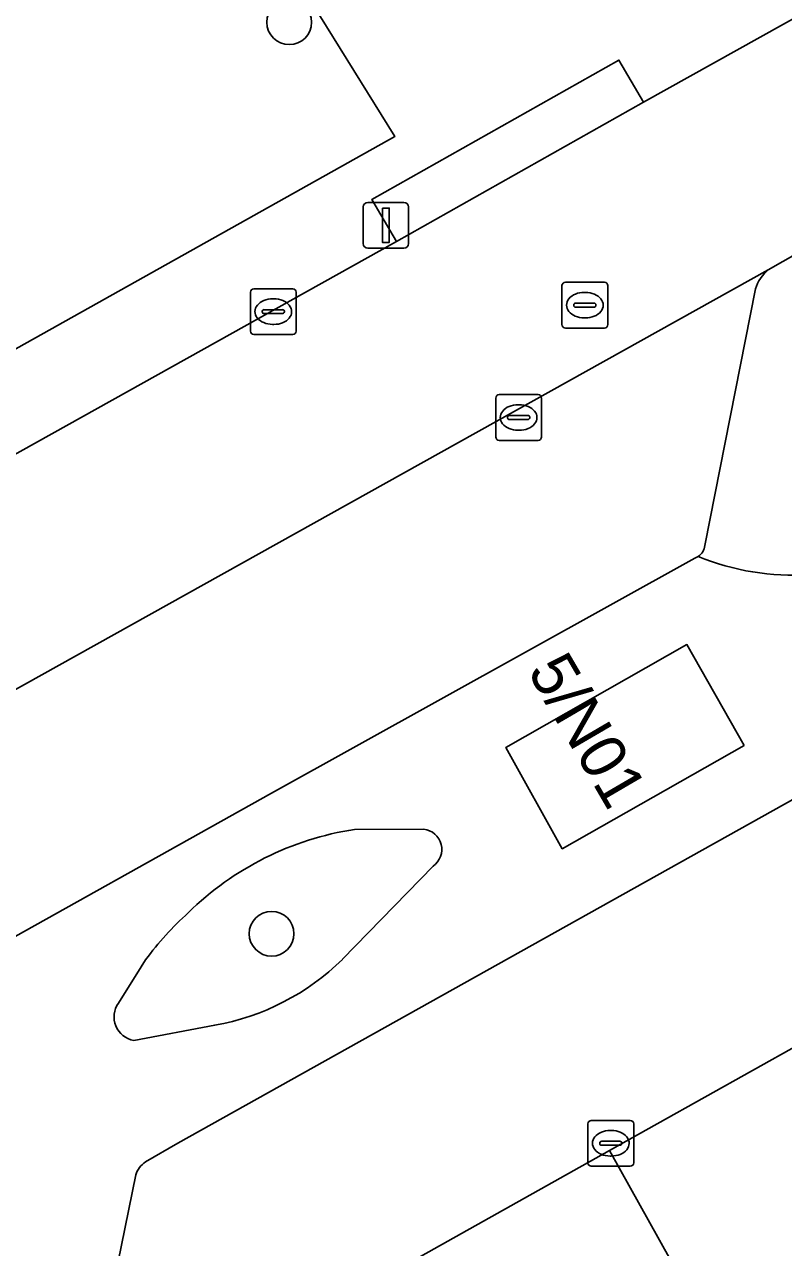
# Model space of a CAD drawing. Extents: x 159664 to 160323, y 385312 to 386115.
# Drawn here: x 159815.37 to 159831.97, y 385690.2 to 385716.94 of the extents above; entities that cross this region are included whole.
import ezdxf

# ---------------------------------------------------------------- set-up
doc = ezdxf.new("R2010")
doc.units = 0
for name, color, linetype in [('IMGEO_Boom', 7, 'Continuous'), ('IMGEO_Erf', 7, 'Continuous'), ('IMGEO_Groenvoorziening', 7, 'Continuous'), ('IMGEO_Kolk', 7, 'Continuous'), ('IMGEO_Lichtmast', 7, 'Continuous'), ('IMGEO_Pand', 7, 'Continuous'), ('IMGEO_Pand_nummerreeks', 7, 'Continuous'), ('IMGEO_Parkeervlak_open', 7, 'Continuous'), ('IMGEO_Rijbaan_lokaal_open', 7, 'Continuous'), ('IMGEO_Rioolput', 7, 'Continuous'), ('IMGEO_Verkeerseiland_groen', 7, 'Continuous'), ('IMGEO_Voetpad_halfverhard', 7, 'Continuous'), ('IMGEO_Voetpad_open', 7, 'Continuous')]:
    doc.layers.add(name, color=color, linetype=linetype)

msp = doc.modelspace()

# ---------------------------------------------------------------- linework, layer by layer
at = {"layer": 'IMGEO_Boom'}
for centre in [(159821.156, 385716.99), (159820.77, 385697.062)]:
    msp.add_circle(centre, 0.489, dxfattribs=at)
at = {"layer": 'IMGEO_Erf'}
msp.add_lwpolyline([(159801.328, 385702.097), (159823.466, 385714.495), (159821.37, 385717.867), (159819.925, 385720.508), (159817.884, 385719.351), (159815.506, 385723.543), (159817.611, 385724.737), (159814.397, 385730.611), (159815.386, 385731.262), (159812.661, 385738.343)], dxfattribs=at)
at = {"layer": 'IMGEO_Groenvoorziening'}
for points in [[(159836.373, 385714.273), (159831.63, 385711.577)], [(159831.351, 385711.161), (159830.245, 385705.552)]]:
    msp.add_lwpolyline(points, dxfattribs=at)
for centre, radius, start, end in [((159832.207, 385710.889), 0.898, 129.9546, 162.348), ((159832.17, 385710.322), 5.421, 247.5502, 351.9362), ((159829.927, 385705.581), 0.32, 302.8548, 354.8672)]:
    msp.add_arc(centre, radius, start, end, dxfattribs=at)
at = {"layer": 'IMGEO_Kolk'}
for p, q in [((159820.307, 385710.238), (159820.307, 385711.09)), ((159820.382, 385711.164), (159821.234, 385711.164)), ((159821.308, 385711.09), (159821.308, 385710.238)), ((159820.795, 385710.944), (159820.82, 385710.944)), ((159820.566, 385710.658), (159820.566, 385710.67)), ((159821.004, 385710.621), (159820.606, 385710.621)), ((159820.609, 385710.707), (159821.007, 385710.707)), ((159821.05, 385710.67), (159821.05, 385710.658)), ((159820.818, 385710.384), (159820.793, 385710.384)), ((159821.234, 385710.164), (159820.382, 385710.164)), ((159825.672, 385707.923), (159825.672, 385708.775)), ((159825.747, 385708.849), (159826.599, 385708.849)), ((159826.16, 385708.629), (159826.185, 385708.629)), ((159826.673, 385708.775), (159826.673, 385707.923)), ((159825.931, 385708.343), (159825.931, 385708.355)), ((159825.974, 385708.392), (159826.372, 385708.392)), ((159826.415, 385708.355), (159826.415, 385708.343)), ((159826.369, 385708.306), (159825.971, 385708.306)), ((159826.183, 385708.069), (159826.158, 385708.069)), ((159826.599, 385707.849), (159825.747, 385707.849)), ((159827.687, 385692.055), (159827.687, 385692.907)), ((159827.762, 385692.981), (159828.614, 385692.981)), ((159828.688, 385692.907), (159828.688, 385692.055)), ((159828.175, 385692.761), (159828.2, 385692.761)), ((159827.946, 385692.475), (159827.946, 385692.487)), ((159828.384, 385692.438), (159827.986, 385692.438)), ((159827.989, 385692.524), (159828.387, 385692.524)), ((159828.43, 385692.487), (159828.43, 385692.475)), ((159828.198, 385692.201), (159828.173, 385692.201)), ((159828.614, 385691.981), (159827.762, 385691.981))]:
    msp.add_line(p, q, dxfattribs=at)
for points in [[(159820.307, 385710.238), (159820.307, 385711.09)], [(159820.382, 385711.164), (159821.234, 385711.164)], [(159821.308, 385711.09), (159821.308, 385710.238)], [(159821.234, 385710.164), (159820.382, 385710.164)], [(159825.672, 385707.923), (159825.672, 385708.775)], [(159825.747, 385708.849), (159826.599, 385708.849)], [(159826.673, 385708.775), (159826.673, 385707.923)], [(159826.599, 385707.849), (159825.747, 385707.849)], [(159827.687, 385692.055), (159827.687, 385692.907)], [(159827.762, 385692.981), (159828.614, 385692.981)], [(159828.688, 385692.907), (159828.688, 385692.055)], [(159828.614, 385691.981), (159827.762, 385691.981)]]:
    msp.add_lwpolyline(points, dxfattribs=at)
for centre, radius, start, end in [((159820.384, 385711.088), 0.0765, 91.552, 178.448), ((159820.384, 385711.088), 0.0765, 91.552, 178.448), ((159821.232, 385711.088), 0.0765, 1.552, 88.448), ((159821.232, 385711.088), 0.0765, 1.552, 88.448), ((159820.606, 385710.667), 0.0403, 85.8775, 175.7526), ((159820.603, 385710.657), 0.0366, 178.938, 274.7102), ((159821.007, 385710.664), 0.043, 264.8664, 352.4533), ((159821.011, 385710.669), 0.0386, 1.7309, 96.639), ((159820.384, 385710.24), 0.0765, 181.552, 268.448), ((159820.384, 385710.24), 0.0765, 181.552, 268.448), ((159821.232, 385710.24), 0.0765, 271.552, 358.448), ((159821.232, 385710.24), 0.0765, 271.552, 358.448), ((159825.749, 385708.773), 0.0765, 91.552, 178.448), ((159825.749, 385708.773), 0.0765, 91.552, 178.448), ((159826.597, 385708.773), 0.0765, 1.552, 88.448), ((159826.597, 385708.773), 0.0765, 1.552, 88.448), ((159825.971, 385708.352), 0.0403, 85.8775, 175.7526), ((159825.968, 385708.342), 0.0366, 178.938, 274.7102), ((159826.372, 385708.349), 0.043, 264.8664, 352.4533), ((159826.376, 385708.354), 0.0386, 1.7309, 96.639), ((159825.749, 385707.925), 0.0765, 181.552, 268.448), ((159825.749, 385707.925), 0.0765, 181.552, 268.448), ((159826.597, 385707.925), 0.0765, 271.552, 358.448), ((159826.597, 385707.925), 0.0765, 271.552, 358.448), ((159827.764, 385692.905), 0.0765, 91.552, 178.448), ((159827.764, 385692.905), 0.0765, 91.552, 178.448), ((159828.612, 385692.905), 0.0765, 1.552, 88.448), ((159828.612, 385692.905), 0.0765, 1.552, 88.448), ((159827.986, 385692.484), 0.0403, 85.8775, 175.7526), ((159827.983, 385692.474), 0.0366, 178.938, 274.7102), ((159828.387, 385692.481), 0.043, 264.8664, 352.4533), ((159828.391, 385692.486), 0.0386, 1.7309, 96.639), ((159827.764, 385692.057), 0.0765, 181.552, 268.448), ((159827.764, 385692.057), 0.0765, 181.552, 268.448), ((159828.612, 385692.057), 0.0765, 271.552, 358.448), ((159828.612, 385692.057), 0.0765, 271.552, 358.448)]:
    msp.add_arc(centre, radius, start, end, dxfattribs=at)
for centre, major_axis, ratio, start_param, end_param in [((159820.794, 385710.664), (-0.387, 0.002), 0.722429, 4.712389, 7.853982), ((159820.819, 385710.664), (-0.39, 0.002), 0.717154, 1.570796, 4.712389), ((159826.159, 385708.349), (-0.387, 0.002), 0.722429, 4.712389, 7.853982), ((159826.184, 385708.349), (-0.39, 0.002), 0.717154, 1.570796, 4.712389), ((159828.174, 385692.481), (-0.387, 0.002), 0.722429, 4.712389, 7.853982), ((159828.199, 385692.481), (-0.39, 0.002), 0.717154, 1.570796, 4.712389)]:
    msp.add_ellipse(centre, major_axis=major_axis, ratio=ratio, start_param=start_param, end_param=end_param, dxfattribs=at)
at = {"layer": 'IMGEO_Lichtmast'}
for p, q in [((159822.775, 385712.152), (159822.775, 385712.952)), ((159822.775, 385712.952), (159822.775, 385712.152)), ((159822.875, 385713.052), (159823.665, 385713.052)), ((159823.665, 385713.052), (159822.875, 385713.052)), ((159823.765, 385712.952), (159823.765, 385712.152)), ((159823.765, 385712.152), (159823.765, 385712.952)), ((159823.665, 385712.052), (159822.875, 385712.052)), ((159822.875, 385712.052), (159823.665, 385712.052))]:
    msp.add_line(p, q, dxfattribs=at)
msp.add_lwpolyline([(159823.195, 385712.927), (159823.345, 385712.927), (159823.345, 385712.177), (159823.195, 385712.177), (159823.195, 385712.927)], dxfattribs=at)
for centre, start, end in [((159822.875, 385712.952), 90, 180), ((159822.875, 385712.952), 90, 180), ((159823.665, 385712.952), 0, 90), ((159823.665, 385712.952), 360, 90), ((159822.875, 385712.152), 180, 270), ((159822.875, 385712.152), 180, 270), ((159823.665, 385712.152), 270, 0), ((159823.665, 385712.152), 270, 0)]:
    msp.add_arc(centre, 0.1, start, end, dxfattribs=at)
at = {"layer": 'IMGEO_Pand'}
msp.add_lwpolyline([(159831.103, 385701.178), (159829.853, 385703.384), (159825.892, 385701.131), (159827.128, 385698.922)], close=True, dxfattribs=at)
at = {"layer": 'IMGEO_Parkeervlak_open'}
for points in [[(159831.63, 385711.577), (159813.337, 385701.382)], [(159830.245, 385705.552), (159831.351, 385711.161)], [(159813.802, 385696.241), (159820.77, 385700.134), (159830.024, 385705.276), (159830.1, 385705.312)], [(159834.464, 385701.279), (159818.722, 385692.48), (159818.016, 385692.075)], [(159816.478, 385685.769), (159828.162, 385692.321), (159833.369, 385695.241)], [(159817.799, 385691.79), (159816.626, 385686.034)]]:
    msp.add_lwpolyline(points, dxfattribs=at)
for centre, radius, start, end in [((159832.207, 385710.889), 0.898, 129.9546, 162.348), ((159829.927, 385705.581), 0.32, 302.8548, 354.8672), ((159818.331, 385691.61), 0.562, 124.1222, 161.3062)]:
    msp.add_arc(centre, radius, start, end, dxfattribs=at)
at = {"layer": 'IMGEO_Rijbaan_lokaal_open'}
for points in [[(159852.75, 385728.539), (159828.906, 385715.245), (159823.5, 385712.196), (159802.203, 385700.317)], [(159813.27, 385701.345), (159813.337, 385701.382), (159831.63, 385711.577), (159836.373, 385714.273), (159852.229, 385723.11)], [(159815.001, 385679.801), (159815.727, 385680.197), (159830.346, 385688.404), (159828.162, 385692.321), (159816.478, 385685.769)]]:
    msp.add_lwpolyline(points, dxfattribs=at)
msp.add_lwpolyline([(159833.369, 385695.241), (159828.162, 385692.321), (159830.346, 385688.404), (159835.609, 385691.359)], close=True, dxfattribs=at)
at = {"layer": 'IMGEO_Rioolput'}
for p, q in [((159827.195, 385711.306), (159828.047, 385711.306)), ((159827.12, 385710.38), (159827.12, 385711.232)), ((159827.608, 385711.086), (159827.633, 385711.086)), ((159828.121, 385711.232), (159828.121, 385710.38)), ((159827.379, 385710.8), (159827.379, 385710.812)), ((159827.817, 385710.763), (159827.419, 385710.763)), ((159827.422, 385710.849), (159827.82, 385710.849)), ((159827.863, 385710.812), (159827.863, 385710.8)), ((159827.631, 385710.526), (159827.606, 385710.526)), ((159828.047, 385710.306), (159827.195, 385710.306))]:
    msp.add_line(p, q, dxfattribs=at)
for points in [[(159827.195, 385711.306), (159828.047, 385711.306)], [(159827.12, 385710.38), (159827.12, 385711.232)], [(159828.121, 385711.232), (159828.121, 385710.38)], [(159828.047, 385710.306), (159827.195, 385710.306)]]:
    msp.add_lwpolyline(points, dxfattribs=at)
for centre, radius, start, end in [((159827.197, 385711.23), 0.0765, 91.552, 178.448), ((159827.197, 385711.23), 0.0765, 91.552, 178.448), ((159828.045, 385711.23), 0.0765, 1.552, 88.448), ((159828.045, 385711.23), 0.0765, 1.552, 88.448), ((159827.419, 385710.809), 0.0403, 85.8775, 175.7526), ((159827.416, 385710.799), 0.0366, 178.938, 274.7102), ((159827.82, 385710.806), 0.043, 264.8664, 352.4533), ((159827.824, 385710.811), 0.0386, 1.7309, 96.639), ((159827.197, 385710.382), 0.0765, 181.552, 268.448), ((159827.197, 385710.382), 0.0765, 181.552, 268.448), ((159828.045, 385710.382), 0.0765, 271.552, 358.448), ((159828.045, 385710.382), 0.0765, 271.552, 358.448)]:
    msp.add_arc(centre, radius, start, end, dxfattribs=at)
for centre, major_axis, ratio, start_param, end_param in [((159827.607, 385710.806), (-0.387, 0.002), 0.722429, 4.712389, 7.853982), ((159827.632, 385710.806), (-0.39, 0.002), 0.717154, 1.570796, 4.712389)]:
    msp.add_ellipse(centre, major_axis=major_axis, ratio=ratio, start_param=start_param, end_param=end_param, dxfattribs=at)
at = {"layer": 'IMGEO_Verkeerseiland_groen'}
for points in [[(159824.096, 385699.349), (159822.585, 385699.343)], [(159822.322, 385696.503), (159824.303, 385698.54)], [(159818.016, 385696.494), (159817.918, 385696.336), (159817.42, 385695.547)], [(159817.756, 385694.729), (159819.526, 385695.061)]]:
    msp.add_lwpolyline(points, dxfattribs=at)
for centre, radius, start, end in [((159823.587, 385692.802), 6.617, 98.7082, 134.4975), ((159824.045, 385698.905), 0.447, 305.269, 83.4359), ((159823.552, 385692.407), 6.881, 131.9842, 143.5628), ((159818.591, 385700.305), 5.327, 280.1073, 314.4564), ((159817.85, 385695.246), 0.525, 144.9766, 259.685)]:
    msp.add_arc(centre, radius, start, end, dxfattribs=at)
at = {"layer": 'IMGEO_Voetpad_halfverhard'}
for points in [[(159830.1, 385705.312), (159830.024, 385705.276), (159820.77, 385700.134), (159813.802, 385696.241)], [(159818.016, 385692.075), (159818.722, 385692.48), (159834.464, 385701.279)], [(159822.585, 385699.343), (159824.096, 385699.349)], [(159824.303, 385698.54), (159822.322, 385696.503)], [(159817.42, 385695.547), (159817.918, 385696.336), (159818.016, 385696.494)], [(159819.526, 385695.061), (159817.756, 385694.729)], [(159816.626, 385686.034), (159817.799, 385691.79)]]:
    msp.add_lwpolyline(points, dxfattribs=at)
msp.add_lwpolyline([(159831.103, 385701.178), (159827.128, 385698.922), (159825.892, 385701.131), (159829.853, 385703.384)], close=True, dxfattribs=at)
for centre, radius, start, end in [((159832.17, 385710.322), 5.421, 247.5502, 351.9362), ((159823.587, 385692.802), 6.617, 98.7082, 134.4975), ((159824.045, 385698.905), 0.447, 305.269, 83.4359), ((159823.552, 385692.407), 6.881, 131.9842, 143.5628), ((159818.591, 385700.305), 5.327, 280.1073, 314.4564), ((159817.85, 385695.246), 0.525, 144.9766, 259.685), ((159818.331, 385691.61), 0.562, 124.1222, 161.3062)]:
    msp.add_arc(centre, radius, start, end, dxfattribs=at)
at = {"layer": 'IMGEO_Voetpad_open'}
for points in [[(159855.019, 385736.497), (159854.703, 385736.986), (159854.319, 385737.464), (159853.294, 385739.117), (159847.768, 385736.144), (159839.831, 385731.166), (159840.202, 385730.528), (159828.359, 385723.117), (159828.726, 385722.478), (159824.657, 385719.9), (159821.37, 385717.867), (159823.466, 385714.495), (159801.328, 385702.097), (159802.203, 385700.317), (159823.5, 385712.196)], [(159823.5, 385712.196), (159822.963, 385713.117), (159828.366, 385716.165), (159828.906, 385715.245), (159852.75, 385728.539)]]:
    msp.add_lwpolyline(points, dxfattribs=at)
msp.add_lwpolyline([(159828.906, 385715.245), (159828.366, 385716.165), (159822.963, 385713.117), (159823.5, 385712.196)], close=True, dxfattribs=at)

# ---------------------------------------------------------------- texts
at = {"layer": 'IMGEO_Pand_nummerreeks'}
msp.add_text('5/N01', height=1, rotation=300.2803, dxfattribs=at).set_placement((159826.351, 385702.804))

doc.saveas('drawing.dxf')
